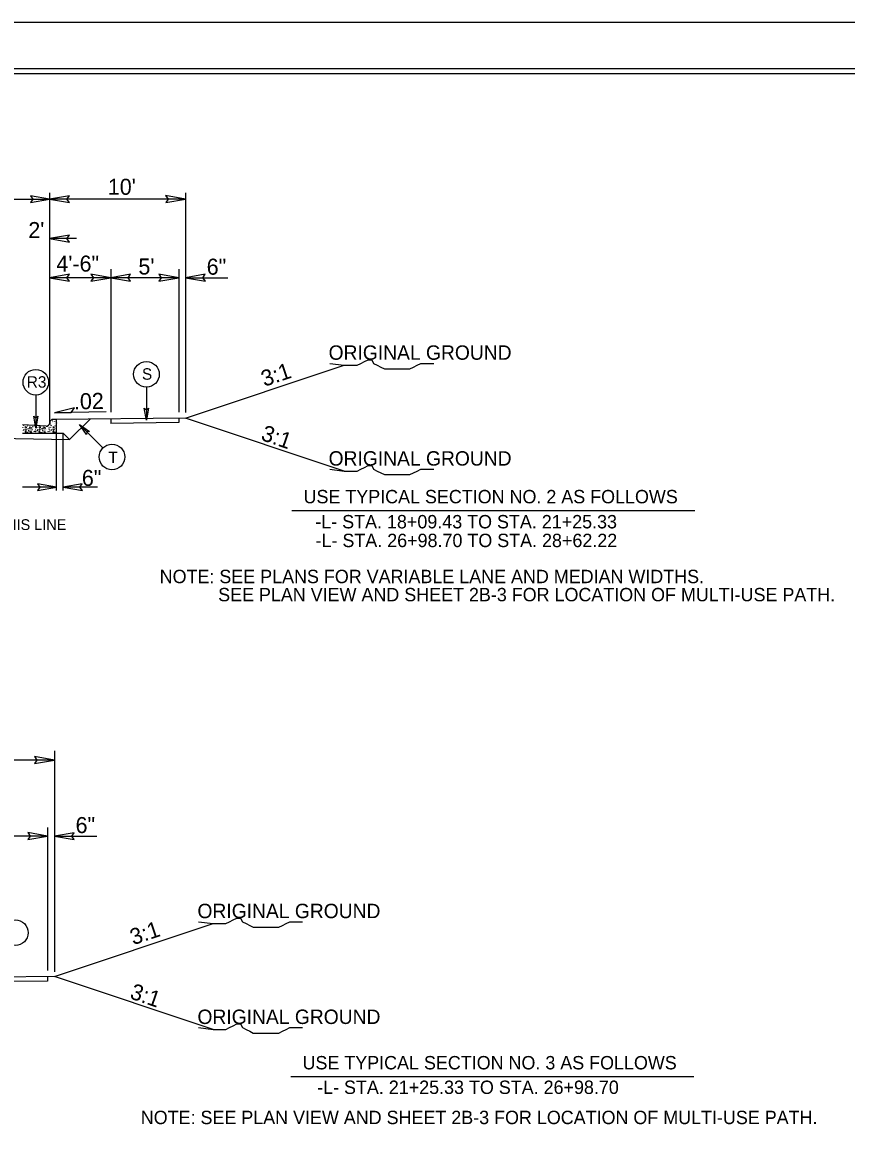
# Model space of a CAD drawing. Extents: x 958711 to 962106, y 831169 to 840840.
# Drawn here: x 959767 to 960167, y 839067 to 839615 of the extents above; entities that cross this region are included whole.
import ezdxf

# ---------------------------------------------------------------- set-up
doc = ezdxf.new("R2010")
doc.units = 0
for name, color, linetype in [('Old_Level_1', 7, 'Continuous'), ('Old_Level_11', 7, 'Continuous'), ('Old_Level_21', 7, 'Continuous'), ('Old_Level_3', 7, 'Continuous'), ('Prop Dimension Text', 7, 'Continuous'), ('Sheet Plot Border Inside CELL', 7, 'Continuous'), ('Sheet Plot Border Outside CELL', 7, 'Continuous'), ('Sheet Typical CELL', 7, 'Continuous'), ('Typical ID Circle CELL', 7, 'Continuous'), ('Typical Terminator CELL', 7, 'Continuous'), ('Typical Text ID Circle CELL', 7, 'Continuous')]:
    doc.layers.add(name, color=color, linetype=linetype)

msp = doc.modelspace()

# ---------------------------------------------------------------- linework, layer by layer
at = {"layer": 'Old_Level_1'}
for p, q in [((959779.86, 839532.56), (959779.86, 839420.98)), ((959845.9, 839532.56), (959845.9, 839425.74)), ((959213.41, 839529.55), (959779.86, 839529.55)), ((959845.9, 839529.55), (959779.86, 839529.55)), ((959792.92, 839510.33), (959779.86, 839510.33)), ((959809.57, 839495.48), (959809.57, 839425.91)), ((959842.59, 839495.48), (959842.59, 839425.91)), ((959809.57, 839491.31), (959779.86, 839491.31)), ((959842.59, 839491.31), (959809.57, 839491.31)), ((959845.9, 839491.31), (959866.56, 839491.31)), ((959845.9, 839423.05), (959923.08, 839448.78)), ((959807.39, 839426.07), (959782.28, 839425.56)), ((959845.9, 839423.05), (959782.93, 839422.42)), ((959789.59, 839412.65), (959799.52, 839422.58)), ((959809.57, 839422.68), (959809.57, 839420.5)), ((959842.59, 839420.83), (959809.57, 839420.5)), ((959842.59, 839423.01), (959842.59, 839420.83)), ((959923.08, 839397.32), (959845.9, 839423.05)), ((959653.23, 839415.41), (959789.59, 839412.65)), ((959783.22, 839415.78), (959786.52, 839415.72)), ((959783.22, 839387.88), (959783.22, 839415.78)), ((959786.52, 839415.72), (959789.59, 839412.65)), ((959786.52, 839387.88), (959786.52, 839415.72)), ((959783.22, 839389.47), (959766.62, 839389.47)), ((959803.12, 839389.47), (959786.52, 839389.47)), ((959897.55, 839378.09), (960093.49, 839378.09)), ((959782.17, 839256.74), (959716.13, 839256.74)), ((959782.17, 839261.26), (959782.17, 839153.78)), ((959778.87, 839223.95), (959778.87, 839154.38)), ((959778.87, 839219.78), (959745.85, 839219.78)), ((959782.17, 839219.78), (959802.84, 839219.78)), ((959782.17, 839151.52), (959859.36, 839177.25)), ((959782.17, 839151.52), (959719.21, 839150.89)), ((959778.87, 839149.3), (959745.85, 839148.97)), ((959778.87, 839151.48), (959778.87, 839149.3)), ((959859.36, 839125.78), (959782.17, 839151.52)), ((959897.04, 839102.82), (960092.98, 839102.82))]:
    msp.add_line(p, q, dxfattribs=at)
at = {"layer": 'Old_Level_11'}
for p, q in [((959792.02, 839427.98), (959782.28, 839425.56)), ((959790.29, 839425.72), (959792.02, 839427.98)), ((959782.28, 839425.56), (959790.29, 839425.72))]:
    msp.add_line(p, q, dxfattribs=at)
for points in [[(959789.46, 839531.21), (959779.86, 839529.55), (959789.53, 839527.84), (959788.3, 839529.55)], [(959836.29, 839527.9), (959845.9, 839529.55), (959836.24, 839531.26), (959837.46, 839529.55)], [(959789.46, 839511.98), (959779.86, 839510.33), (959789.53, 839508.61), (959788.3, 839510.33)], [(959789.46, 839492.97), (959779.86, 839491.31), (959789.53, 839489.59), (959788.3, 839491.31)], [(959799.97, 839489.65), (959809.57, 839491.31), (959799.91, 839493.02), (959801.14, 839491.31)], [(959819.18, 839492.97), (959809.57, 839491.31), (959819.24, 839489.59), (959818.01, 839491.31)], [(959832.99, 839489.65), (959842.59, 839491.31), (959832.93, 839493.02), (959834.16, 839491.31)], [(959855.5, 839492.97), (959845.9, 839491.31), (959855.56, 839489.59), (959854.33, 839491.31)], [(959772.56, 839255.09), (959782.17, 839256.74), (959772.51, 839258.45), (959773.73, 839256.74)], [(959769.26, 839218.12), (959778.87, 839219.78), (959769.21, 839221.49), (959770.43, 839219.78)], [(959791.78, 839221.43), (959782.17, 839219.78), (959791.84, 839218.06), (959790.61, 839219.78)]]:
    msp.add_lwpolyline(points, close=True, dxfattribs=at)
at = {"layer": 'Old_Level_21'}
for points in [[(959915.99, 839449.66), (959923.08, 839448.78), (959924.86, 839448.78), (959927.52, 839448.78), (959929.3, 839448.78), (959931.06, 839449.66), (959932.84, 839450.56), (959934.61, 839451.44), (959936.39, 839451.44), (959937.29, 839449.66), (959939.05, 839448.78), (959940.82, 839447.88), (959942.59, 839447.01), (959944.37, 839447.01), (959946.14, 839447.01), (959947.92, 839447.01), (959949.69, 839447.01), (959951.46, 839447.01), (959953.23, 839447.01), (959955.01, 839447.01), (959956.78, 839447.88), (959958.55, 839448.78), (959960.32, 839449.66), (959962.99, 839449.66), (959964.76, 839449.66), (959966.54, 839449.66)], [(959915.99, 839398.2), (959923.08, 839397.32), (959924.86, 839397.32), (959927.52, 839397.32), (959929.3, 839397.32), (959931.06, 839398.2), (959932.84, 839399.09), (959934.61, 839399.97), (959936.39, 839399.97), (959937.29, 839398.2), (959939.05, 839397.32), (959940.82, 839396.42), (959942.59, 839395.55), (959944.37, 839395.55), (959946.14, 839395.55), (959947.92, 839395.55), (959949.69, 839395.55), (959951.46, 839395.55), (959953.23, 839395.55), (959955.01, 839395.55), (959956.78, 839396.42), (959958.55, 839397.32), (959960.32, 839398.2), (959962.99, 839398.2), (959964.76, 839398.2), (959966.54, 839398.2)], [(959852.26, 839178.13), (959859.36, 839177.25), (959861.13, 839177.25), (959863.79, 839177.25), (959865.57, 839177.25), (959867.34, 839178.13), (959869.11, 839179.02), (959870.88, 839179.91), (959872.66, 839179.91), (959873.56, 839178.13), (959875.32, 839177.25), (959877.1, 839176.35), (959878.87, 839175.48), (959880.64, 839175.48), (959882.41, 839175.48), (959884.19, 839175.48), (959885.96, 839175.48), (959887.74, 839175.48), (959889.51, 839175.48), (959891.28, 839175.48), (959893.05, 839176.35), (959894.82, 839177.25), (959896.59, 839178.13), (959899.27, 839178.13), (959901.04, 839178.13), (959902.81, 839178.13)], [(959852.26, 839126.67), (959859.36, 839125.78), (959861.13, 839125.78), (959863.79, 839125.78), (959865.57, 839125.78), (959867.34, 839126.67), (959869.11, 839127.56), (959870.88, 839128.44), (959872.66, 839128.44), (959873.56, 839126.67), (959875.32, 839125.78), (959877.1, 839124.89), (959878.87, 839124.01), (959880.64, 839124.01), (959882.41, 839124.01), (959884.19, 839124.01), (959885.96, 839124.01), (959887.74, 839124.01), (959889.51, 839124.01), (959891.28, 839124.01), (959893.05, 839124.89), (959894.82, 839125.78), (959896.59, 839126.67), (959899.27, 839126.67), (959901.04, 839126.67), (959902.81, 839126.67)]]:
    msp.add_lwpolyline(points, dxfattribs=at)
at = {"layer": 'Old_Level_3'}
for p, q in [((959782.93, 839422.42), (959781.56, 839422.42)), ((959783.22, 839419.1), (959783.22, 839422.13)), ((959778.19, 839419.19), (959766.65, 839419.77)), ((959766.65, 839415.78), (959783.22, 839415.78)), ((959767.91, 839418.84), (959768.49, 839418.87)), ((959768.49, 839418.29), (959767.91, 839418.84)), ((959768.12, 839416.82), (959767.94, 839416.2)), ((959767.94, 839416.2), (959768.58, 839416.17)), ((959768.58, 839416.17), (959768.12, 839416.82)), ((959768.49, 839418.87), (959768.49, 839418.29)), ((959770.17, 839418.23), (959771, 839418.46)), ((959770.91, 839417.98), (959770.17, 839418.23)), ((959770.85, 839416.51), (959770.29, 839416.11)), ((959770.29, 839416.11), (959771.19, 839415.9)), ((959771.19, 839415.9), (959770.85, 839416.51)), ((959771, 839418.46), (959770.91, 839417.98)), ((959774.63, 839418.84), (959775.22, 839418.87)), ((959775.22, 839418.29), (959774.63, 839418.84)), ((959774.84, 839416.82), (959774.67, 839416.2)), ((959774.67, 839416.2), (959775.3, 839416.17)), ((959775.3, 839416.17), (959774.84, 839416.82)), ((959775.22, 839418.87), (959775.22, 839418.29)), ((959776.9, 839418.23), (959777.73, 839418.46)), ((959777.64, 839417.98), (959776.9, 839418.23)), ((959777.58, 839416.51), (959777.02, 839416.11)), ((959777.02, 839416.11), (959777.92, 839415.9)), ((959777.92, 839415.9), (959777.58, 839416.51)), ((959777.73, 839418.46), (959777.64, 839417.98)), ((959778.19, 839419.19), (959778.19, 839419.19)), ((959779.89, 839420.22), (959779.74, 839420.26)), ((959779.77, 839420.37), (959779.89, 839420.22)), ((959781.36, 839418.84), (959781.95, 839418.87)), ((959781.95, 839418.29), (959781.36, 839418.84)), ((959781.57, 839416.82), (959781.4, 839416.2)), ((959781.4, 839416.2), (959782.04, 839416.17)), ((959782.04, 839416.17), (959781.57, 839416.82)), ((959781.95, 839418.87), (959781.95, 839418.29)), ((959783.22, 839415.78), (959783.22, 839419.1))]:
    msp.add_line(p, q, dxfattribs=at)
for centre in [(959780.28, 839421.58), (959781.24, 839420.78), (959781.39, 839421.7), (959782.25, 839421.33), (959782.41, 839420.59), (959783.17, 839420.68), (959766.86, 839418.38), (959767.13, 839419.49), (959767.19, 839416.91), (959767.35, 839417.46), (959768.15, 839417.79), (959768.4, 839417.25), (959768.92, 839417.7), (959769.07, 839419.3), (959769.07, 839416.17), (959769.5, 839417.03), (959769.59, 839415.92), (959769.62, 839418.1), (959769.8, 839417.22), (959769.89, 839416.69), (959770.32, 839418.69), (959770.85, 839417.22), (959771.49, 839417.49), (959771.77, 839418.84), (959772.45, 839416.6), (959772.85, 839418.44), (959772.88, 839417.64), (959772.97, 839417.37), (959773.12, 839416.45), (959773.59, 839418.38), (959773.92, 839416.91), (959774.08, 839417.46), (959774.88, 839417.79), (959775.12, 839417.25), (959775.65, 839417.7), (959775.8, 839416.17), (959776.23, 839417.03), (959776.31, 839415.92), (959776.35, 839418.1), (959776.53, 839417.22), (959776.62, 839416.69), (959777.05, 839418.69), (959777.58, 839417.22), (959778.22, 839417.49), (959778.5, 839418.84), (959779.17, 839416.6), (959779.48, 839419.45), (959779.57, 839418.44), (959779.61, 839417.64), (959779.7, 839417.37), (959779.85, 839416.45), (959780.25, 839420.28), (959780.31, 839418.38), (959780.59, 839419.49), (959780.65, 839416.91), (959780.81, 839417.46), (959781.61, 839417.79), (959781.85, 839417.25), (959782.37, 839417.7), (959782.53, 839419.3), (959782.53, 839416.17), (959782.96, 839417.03), (959783.04, 839415.92), (959783.07, 839418.1)]:
    msp.add_circle(centre, 0.0432, dxfattribs=at)
for centre, radius, start, end in [((959778.27, 839420.83), 1.64, 267.1376, 358.9266), ((959781.56, 839420.76), 1.66, 90, 178.9266), ((959782.93, 839422.13), 0.287, 0, 90), ((959783.04, 839422.35), 0.0432, 169.6531, 280.3469), ((959772.75, 839419.45), 0.0432, 164.1199, 10.1626), ((959775.8, 839419.3), 0.0432, 162.062, 12.2205), ((959783.26, 839417.22), 0.0432, 150.4173, 209.5827)]:
    msp.add_arc(centre, radius, start, end, dxfattribs=at)
at = {"layer": 'Sheet Plot Border Inside CELL'}
msp.add_lwpolyline([(960390.3, 839592.94), (958723.8, 839592.94), (958723.8, 838537.84), (960390.3, 838537.84)], close=True, dxfattribs=at)
at = {"layer": 'Sheet Plot Border Outside CELL'}
msp.add_lwpolyline([(960394.8, 839615.39), (958710.8, 839615.39), (958710.8, 838515.39), (960394.8, 838515.39)], close=True, dxfattribs=at)
at = {"layer": 'Sheet Typical CELL'}
msp.add_lwpolyline([(960377.8, 839590.39), (958877.8, 839590.39), (958877.8, 838540.39), (960377.8, 838540.39)], close=True, dxfattribs=at)
at = {"layer": 'Typical ID Circle CELL'}
for p, q in [((959826.93, 839438.13), (959826.93, 839422.04)), ((959773.17, 839434.25), (959773.17, 839418.16)), ((959805.78, 839408.55), (959794.4, 839419.92))]:
    msp.add_line(p, q, dxfattribs=at)
for centre in [(959826.93, 839444.35), (959773.17, 839440.48), (959810.18, 839404.15), (959763.2, 839172.82)]:
    msp.add_circle(centre, 6.23, dxfattribs=at)
at = {"layer": 'Typical Terminator CELL'}
for points in [[(959770.63, 839527.96), (959779.86, 839529.55), (959770.58, 839531.19), (959771.76, 839529.55)], [(959827.92, 839427.8), (959826.93, 839422.04), (959825.9, 839427.84), (959826.93, 839427.1)], [(959774.16, 839423.93), (959773.17, 839418.16), (959772.15, 839423.96), (959773.17, 839423.22)], [(959797.78, 839415.15), (959794.4, 839419.92), (959799.23, 839416.55), (959797.98, 839416.35)], [(959774, 839387.88), (959783.22, 839389.47), (959773.95, 839391.11), (959775.13, 839389.47)], [(959795.75, 839391.06), (959786.52, 839389.47), (959795.8, 839387.83), (959794.62, 839389.47)]]:
    msp.add_lwpolyline(points, close=True, dxfattribs=at)

# ---------------------------------------------------------------- texts
at = {"layer": 'Old_Level_1'}
for s, height, p in [('USE TYPICAL SECTION NO. 2 AS FOLLOWS', 6.5088, (959903.28, 839381.61)), ('GRADE TO THIS LINE', 5.2473, (959715.87, 839368.63)), ('-L- STA. 18+09.43 TO STA. 21+25.33', 6.5088, (959909.01, 839369.42)), ('-L- STA. 26+98.70 TO STA. 28+62.22', 6.5088, (959909.12, 839360.31)), ('NOTE: SEE PLANS FOR VARIABLE LANE AND MEDIAN WIDTHS.', 6.5088, (959833.36, 839342.78)), ('SEE PLAN VIEW AND SHEET 2B-3 FOR LOCATION OF MULTI-USE PATH.', 6.5088, (959861.78, 839333.96)), ('USE TYPICAL SECTION NO. 3 AS FOLLOWS', 6.5088, (959902.78, 839106.34)), ('-L- STA. 21+25.33 TO STA. 26+98.70', 6.5088, (959909.89, 839094.39)), ('NOTE: SEE PLAN VIEW AND SHEET 2B-3 FOR LOCATION OF MULTI-USE PATH.', 6.5088, (959824.18, 839079.72))]:
    msp.add_text(s, height=height, dxfattribs=at).set_placement(p)
at = {"layer": 'Old_Level_21'}
for p in [(959915.45, 839451.41), (959915.45, 839399.95), (959851.72, 839179.88), (959851.72, 839128.42)]:
    msp.add_text('ORIGINAL GROUND', height=7, dxfattribs=at).set_placement(p)
at = {"layer": 'Old_Level_3'}
for s, p in [("10'", (959808.16, 839531.63)), ("2'", (959769.52, 839510.58)), ('4\'-6"', (959783.16, 839494.28)), ("5'", (959823.03, 839492.87)), ('6"', (959856.21, 839492.78)), ('6"', (959792.49, 839221.25))]:
    msp.add_text(s, height=7.801, dxfattribs=at).set_placement(p)
for rotation, p in [(18.4348, (959884.2, 839438.23)), (341.0454, (959882.14, 839412.54)), (18.4348, (959820.47, 839166.7)), (341.0454, (959818.41, 839141.01))]:
    msp.add_text('3:1', height=7.801, rotation=rotation, dxfattribs=at).set_placement(p)
at = {"layer": 'Prop Dimension Text'}
for s, rotation, p in [('.02', 1.1839, (959791.77, 839427.26)), ('6"', 0, (959795.55, 839390.07))]:
    msp.add_text(s, height=7.801, rotation=rotation, dxfattribs=at).set_placement(p)
at = {"layer": 'Typical Text ID Circle CELL'}
for s, height, p in [('R3', 5.572, (959768.79, 839437.85)), ('S', 5.57, (959824.76, 839441.72)), ('T', 5.57, (959808.47, 839401.17))]:
    msp.add_text(s, height=height, dxfattribs=at).set_placement(p)

doc.saveas('drawing.dxf')
